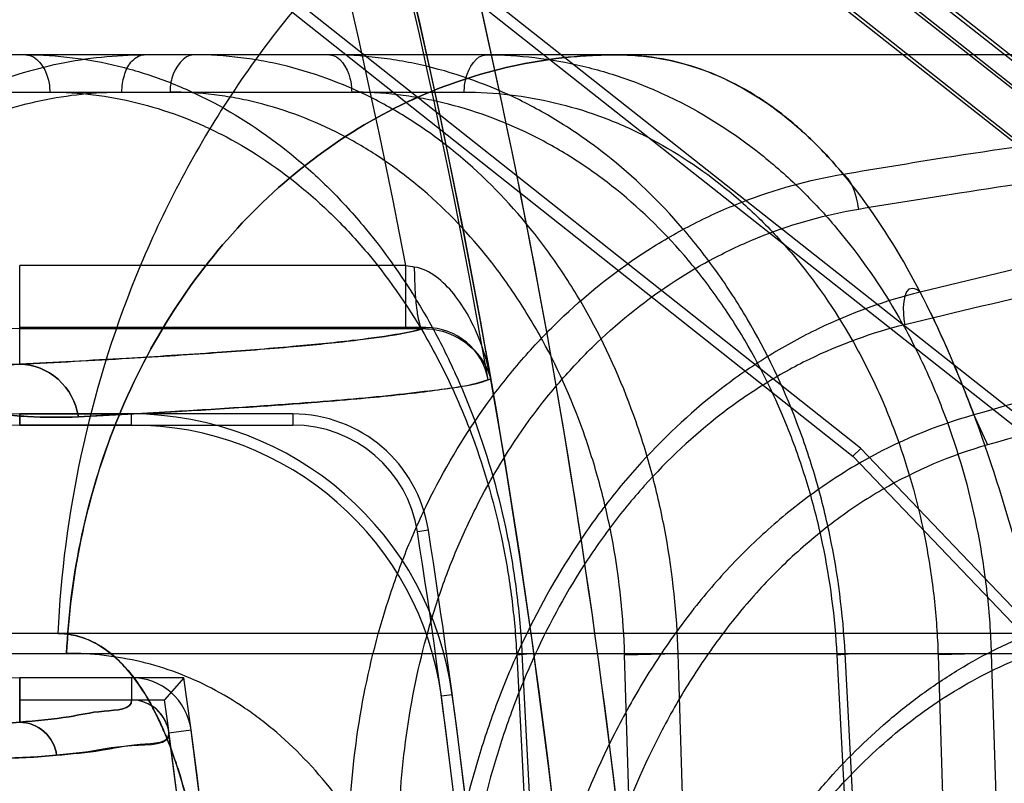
# Model space of a CAD drawing. Header units: millimetres. Extents: x 0 to 297, y 0 to 210.
# Tile 408 of 499: x 240.8153 to 240.8699, y 160.0611 to 160.1034. Entities that reach past the tile are written whole.
import ezdxf

# ---------------------------------------------------------------- set-up
doc = ezdxf.new("R2010")
doc.units = ezdxf.units.MM
doc.header["$LTSCALE"] = 16.335
doc.layers.get('0').update_dxf_attribs({"linetype": 'CONTINUOUS'})
for name, color, linetype in [('AXES_REF', 7, 'CONTINUOUS'), ('INTFCLR_1', 7, 'CONTINUOUS'), ('INTFCLR_144815', 7, 'CONTINUOUS'), ('INTFCLR_72935', 7, 'CONTINUOUS')]:
    doc.layers.add(name, color=color, linetype=linetype)

msp = doc.modelspace()

# ---------------------------------------------------------------- linework, layer by layer
at = {"color": 7, "linetype": 'Continuous'}
for radius in [6.787079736, 6.7865, 6.743039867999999]:
    msp.add_circle((241.4889109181, 154.7114647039), radius, dxfattribs=at)
for radius, start, end in [(6.72, 278.2771290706, 261.7228709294), (6.874, 113.0826918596, 346.8308908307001)]:
    msp.add_arc((241.4889109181, 154.7114647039), radius, start, end, dxfattribs=at)
at = {"layer": 'AXES_REF', "color": 9, "linetype": 'Continuous'}
msp.add_arc((241.4889109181, 154.7114647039), 6.191158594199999, 94.4118118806, 85.5881881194, dxfattribs=at)
at = {"layer": 'INTFCLR_1', "color": 9, "linetype": 'Continuous'}
for p, q in [((240.8307128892, 160.1324139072), (240.9097778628, 160.0699941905)), ((240.9076091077, 160.0672471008), (240.8359336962, 160.1238329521)), ((240.8152963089, 160.0843211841), (240.8152963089, 160.0897902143)), ((240.836701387, 160.0897902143), (240.8152963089, 160.0897902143)), ((240.836701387, 160.0862907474), (240.836701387, 160.0897902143)), ((240.8152963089, 160.0862907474), (240.8376423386, 160.0862918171)), ((240.8152963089, 160.0809484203), (240.8152963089, 160.0815608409)), ((240.8214896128, 160.0809484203), (240.8214896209, 160.0815608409)), ((240.8152963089, 160.0669484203), (240.8152963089, 160.0644784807)), ((240.8214896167, 160.0669484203), (240.8214895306, 160.0657141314)), ((240.8392775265, 160.0659959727), (240.8386705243, 160.0659146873)), ((240.823571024, 160.0638926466), (240.8247943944, 160.0640564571))]:
    msp.add_line(p, q, dxfattribs=at)
at = {"layer": 'INTFCLR_1', "color": 6, "linetype": 'Continuous'}
for p, q in [((240.9000831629, 160.0760753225), (240.8301259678, 160.1313046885)), ((240.8214509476, 160.1203163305), (240.8952205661, 160.0620771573)), ((240.8946353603, 160.0617588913), (240.821071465, 160.1198356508)), ((240.8152963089, 160.081560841), (240.8214896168, 160.081560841)), ((240.8214896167, 160.0809484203), (240.8152963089, 160.0809484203)), ((240.8214895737, 160.0669484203), (240.8152963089, 160.0669484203)), ((240.8152963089, 160.0657141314), (240.8214895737, 160.0657141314))]:
    msp.add_line(p, q, dxfattribs=at)
at = {"layer": 'INTFCLR_1', "color": 7, "linetype": 'Continuous'}
msp.add_line((240.8412552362, 160.0839705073), (240.8414109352, 160.0835151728), dxfattribs=at)
at = {"layer": 'INTFCLR_1', "color": 9, "linetype": 'Continuous'}
for centre, radius, start, end in [((240.4247152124, 160.0104647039), 0.4230504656, 4.2349584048, 43.61014177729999), ((240.4247152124, 160.0104647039), 0.4265594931, 4.2349578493, 15.4129247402), ((240.8152963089, 160.1073507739), 0.0210600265, 193.9313763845, 270.0000000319), ((240.8547500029, 160.190472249), 0.102286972, 259.8369044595, 260.1140063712)]:
    msp.add_arc(centre, radius, start, end, dxfattribs=at)
at = {"layer": 'INTFCLR_1', "color": 6, "linetype": 'Continuous'}
for centre, radius, start, end in [((240.4247152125, 160.0104647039), 0.4195535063, 10.8985890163, 42.7086480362), ((240.8152963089, 160.1073507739), 0.0264023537, 193.93137305, 270.0000005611), ((240.8152963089, 160.1073507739), 0.025789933, 193.9313762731, 270.0000001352), ((240.8152963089, 160.1073507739), 0.0404023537, 193.9313780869, 270.0000003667), ((240.821489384, 160.063613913), 0.017946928, 7.627261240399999, 89.9992566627), ((240.821489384, 160.063613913), 0.0173345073, 7.627262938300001, 89.99922879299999), ((240.821489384, 160.063613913), 0.0033345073, 7.6272830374, 89.99599086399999), ((240.821489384, 160.063613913), 0.0021002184, 7.626596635, 89.9960006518), ((240.4247152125, 160.0104647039), 0.4176526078, 3.0516590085, 7.6294468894), ((240.4247152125, 160.0104647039), 0.4182650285, 3.1312009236, 7.6294436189), ((240.4247152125, 160.0104647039), 0.402418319, 356.013443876, 7.6295226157), ((240.4247152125, 160.0104647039), 0.4036526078, 356.0148208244, 7.629522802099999)]:
    msp.add_arc(centre, radius, start, end, dxfattribs=at)
at = {"layer": 'INTFCLR_1', "color": 9, "linetype": 'Continuous'}
for points, knots in [([(240.7917039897, 160.1014985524), (240.7918714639, 160.1008234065), (240.7922542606, 160.0995028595), (240.7929662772, 160.0976103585), (240.7937801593, 160.0958556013), (240.7946659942, 160.0942534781), (240.7955958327, 160.0928083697), (240.7968330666, 160.0911268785), (240.7989343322, 160.0887294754), (240.802055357, 160.0860938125), (240.805287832, 160.0842182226), (240.8077220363, 160.0831621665), (240.809939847, 160.0823828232), (240.8125946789, 160.0817319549), (240.8156474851, 160.0813702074), (240.8176102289, 160.081360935), (240.8185517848, 160.0814081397)], [0, 0, 0, 0, 0.0574721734, 0.1134588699, 0.1669071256, 0.21714495, 0.2645975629, 0.308783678, 0.3895302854, 0.5274907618, 0.6441227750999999, 0.6969373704, 0.7465491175, 0.8382128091, 0.9221094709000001, 1, 1, 1, 1]), ([(240.7920669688, 160.1015885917), (240.7922118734, 160.1010044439), (240.7925433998, 160.0998620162), (240.7931603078, 160.0982250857), (240.7938660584, 160.0967076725), (240.7946342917, 160.0953227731), (240.7954408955, 160.0940741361), (240.7965138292, 160.0926223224), (240.7978834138, 160.0910680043), (240.7995731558, 160.0895162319), (240.8017005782, 160.0879066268), (240.8038417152, 160.0866759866), (240.8059486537, 160.0857750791), (240.8078662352, 160.0851122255), (240.8101601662, 160.0845645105), (240.8127940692, 160.0842700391), (240.8144855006, 160.0842743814), (240.8152963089, 160.084321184)], [0, 0, 0, 0, 0.0575499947, 0.1136075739, 0.1671162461, 0.2174278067, 0.2649257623, 0.3091535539, 0.3899605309, 0.4625751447, 0.5281544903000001, 0.6447761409, 0.6975023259, 0.7471185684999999, 0.8386452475, 0.9223402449, 1, 1, 1, 1]), ([(240.7715365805, 160.0964959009), (240.7718834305, 160.0950976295), (240.7726893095, 160.0924044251), (240.7742243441, 160.0886002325), (240.7759723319, 160.0851708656), (240.7778536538, 160.0821261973), (240.7797880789, 160.0794689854), (240.7822825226, 160.0765006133), (240.784840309, 160.0739734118), (240.7874183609, 160.071833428), (240.7898006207, 160.0700589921), (240.792689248, 160.0682178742), (240.7960632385, 160.0664724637), (240.8000919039, 160.0647896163), (240.804658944, 160.0634332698), (240.809587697, 160.0626324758), (240.81372862, 160.062423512), (240.8162258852, 160.0625418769), (240.8173452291, 160.0626511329)], [0, 0, 0, 0, 0.06983020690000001, 0.1360165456, 0.1985856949, 0.2561722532, 0.3093207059, 0.3577512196, 0.4440024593, 0.4831205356, 0.5200948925, 0.5879287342, 0.6488908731, 0.7039975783, 0.7993757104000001, 0.8790225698, 0.9454860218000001, 1, 1, 1, 1]), ([(240.7717646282, 160.0965524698), (240.7720942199, 160.0952236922), (240.7728602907, 160.092664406), (240.7743198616, 160.0890497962), (240.7759821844, 160.0857918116), (240.7777714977, 160.082899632), (240.7796112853, 160.080376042), (240.7819837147, 160.077557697), (240.7844162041, 160.0751591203), (240.7868677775, 160.0731289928), (240.7891332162, 160.0714462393), (240.7918793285, 160.0697014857), (240.7950869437, 160.0680491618), (240.7989153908, 160.0664584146), (240.803254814, 160.0651802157), (240.8079353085, 160.0644331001), (240.8118658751, 160.064247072), (240.8142346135, 160.0643710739), (240.8152963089, 160.0644784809)], [0, 0, 0, 0, 0.0698671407, 0.1360883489, 0.1986819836, 0.2562926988, 0.3094735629, 0.3579124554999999, 0.4441892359, 0.4833221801, 0.5202930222, 0.5881501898, 0.6490914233, 0.7042036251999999, 0.7995434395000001, 0.8791525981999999, 0.9455413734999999, 1, 1, 1, 1]), ([(240.8414109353, 160.0835151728), (240.8412752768, 160.0842028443), (240.8409446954, 160.085383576), (240.8402296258, 160.0869644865), (240.8392097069, 160.0885409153), (240.838052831, 160.0895534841), (240.8371885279, 160.0897041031)], [0, 0, 0, 0, 0.2695644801, 0.4697030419, 0.6625932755, 1, 1, 1, 1]), ([(240.8376423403, 160.0862918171), (240.8375421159, 160.0863051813), (240.8374215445, 160.086755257), (240.8372983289, 160.0873969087), (240.8372135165, 160.0884978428), (240.8371908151, 160.089286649), (240.8371885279, 160.0897041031)], [0, 0, 0, 0, 0.0871661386, 0.309707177, 0.6401160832, 1, 1, 1, 1]), ([(240.8376423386, 160.0862918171), (240.8371473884, 160.0861370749), (240.8358350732, 160.0858925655), (240.8334239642, 160.0855731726), (240.8301263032, 160.0852555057), (240.8259539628, 160.08493406), (240.8209131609, 160.0846153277), (240.8172637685, 160.0844198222), (240.8152963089, 160.0843211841)], [0, 0, 0, 0, 0.06928541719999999, 0.1776589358, 0.3252045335, 0.5117163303, 0.7368032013, 1, 1, 1, 1]), ([(240.8185517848, 160.0814081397), (240.8184225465, 160.0821868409), (240.817647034, 160.083687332), (240.8160570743, 160.0843165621), (240.8152963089, 160.084321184)], [0, 0, 0, 0, 0.5092164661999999, 1, 1, 1, 1]), ([(240.8185517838, 160.081408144), (240.8203772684, 160.0814996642), (240.8236058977, 160.0816717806), (240.8279144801, 160.0819369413), (240.8312350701, 160.0821730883), (240.8338074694, 160.0823833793), (240.8358876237, 160.0825828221), (240.8376581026, 160.0827747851), (240.8394788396, 160.0830446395), (240.840746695, 160.0832200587), (240.8414109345, 160.083515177)], [0, 0, 0, 0, 0.2385487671, 0.4219735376, 0.5633767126, 0.6730318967, 0.7587781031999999, 0.8362030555, 0.9051367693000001, 1, 1, 1, 1]), ([(240.8214895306, 160.0657141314), (240.8215645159, 160.0651756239), (240.8195818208, 160.0651302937), (240.8179050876, 160.0646992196), (240.8162099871, 160.0645676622), (240.8152963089, 160.0644784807)], [0, 0, 0, 0, 0.2565760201, 0.5667820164, 1, 1, 1, 1]), ([(240.8173452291, 160.0626511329), (240.81728103, 160.0631382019), (240.8167912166, 160.0640948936), (240.8157824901, 160.0644769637), (240.8152963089, 160.0644784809)], [0, 0, 0, 0, 0.5026078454, 1, 1, 1, 1]), ([(240.8173452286, 160.0626511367), (240.8181679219, 160.0627314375), (240.8198345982, 160.0628616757), (240.8214971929, 160.0632974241), (240.823646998, 160.0633254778), (240.8235710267, 160.0638926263)], [0, 0, 0, 0, 0.3881437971, 0.7313082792, 1, 1, 1, 1])]:
    msp.add_open_spline(points, degree=3, knots=knots, dxfattribs=at)
at = {"layer": 'INTFCLR_1', "color": 7, "linetype": 'Continuous'}
msp.add_open_spline([(240.8376423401, 160.0862918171), (240.8378919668, 160.086293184), (240.8386064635, 160.0862245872), (240.8401714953, 160.0856453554), (240.8411727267, 160.0844204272), (240.8414109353, 160.0835151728)], degree=3, knots=[0, 0, 0, 0, 0.1514361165, 0.4321406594, 1, 1, 1, 1], dxfattribs=at)
at = {"layer": 'INTFCLR_144815', "color": 9, "linetype": 'Continuous'}
for p, q in [((240.8751679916, 160.1014647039), (240.0486734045, 160.1014647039)), ((240.7990279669, 160.099401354), (240.8399407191, 160.099401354)), ((240.8681915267, 160.081508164), (240.8689439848, 160.0798439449)), ((240.9525085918, 160.0693955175), (239.96197662, 160.0693955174)), ((240.022855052, 160.0682964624), (240.9060489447, 160.0682964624)), ((240.8428477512, 160.0682232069), (240.8435884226, 160.0682938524)), ((240.8428477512, 160.0682232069), (240.8465699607, 159.9964647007)), ((240.843139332, 160.0682964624), (240.8468685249, 159.996464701)), ((240.8488295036, 160.0682232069), (240.8517971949, 160.0682964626)), ((240.8509752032, 159.9964647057), (240.8488295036, 160.0682232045)), ((240.8539419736, 159.9964647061), (240.851797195, 160.0682964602)), ((240.8606085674, 160.0682232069), (240.8614534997, 160.0682898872)), ((240.8644002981, 159.9964647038), (240.8606085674, 160.0682232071)), ((240.8648524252, 159.9964647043), (240.8610538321, 160.0682964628)), ((240.8691532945, 160.0682964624), (240.8662084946, 160.0682232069)), ((240.8662084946, 160.068223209), (240.8685253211, 159.996464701)), ((240.8691532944, 160.0682964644), (240.871469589, 159.9964647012))]:
    msp.add_line(p, q, dxfattribs=at)
at = {"layer": 'INTFCLR_144815', "color": 7, "linetype": 'Continuous'}
for points, knots in [([(240.8665299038, 160.5483959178), (240.8668846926, 160.5484029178), (240.8670039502, 160.5472639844), (240.8671179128, 160.5463002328), (240.8671471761, 160.5450415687), (240.8671469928, 160.5438481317), (240.8671215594, 160.5426017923), (240.8670784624, 160.5413239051), (240.8670122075, 160.5398405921), (240.8669351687, 160.538426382), (240.8668509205, 160.5370496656), (240.866773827, 160.5358804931), (240.8666879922, 160.5346558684), (240.8665930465, 160.5333681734), (240.8664804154, 160.531911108), (240.8663465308, 160.5302555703), (240.8661952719, 160.5284625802), (240.8660246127, 160.5265130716), (240.8658319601, 160.5243850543), (240.8656157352, 160.5220717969), (240.8653727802, 160.5195455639), (240.8650966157, 160.5167482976), (240.8647835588, 160.5136573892), (240.8644348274, 160.5102939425), (240.8640449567, 160.5066124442), (240.8635921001, 160.5024222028), (240.8630901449, 160.4978693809), (240.86253134, 160.4928902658), (240.861904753, 160.4873972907), (240.8611753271, 160.4811053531), (240.8603522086, 160.4741149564), (240.8594147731, 160.466266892), (240.8583524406, 160.457494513), (240.8571235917, 160.4474802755), (240.8557273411, 160.4362425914), (240.8541326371, 160.4235568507), (240.8523231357, 160.4093185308), (240.8503223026, 160.3937335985), (240.8481319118, 160.3768264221), (240.8457898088, 160.3588946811), (240.8432777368, 160.3398015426), (240.8406334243, 160.3198341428), (240.8378637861, 160.2990423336), (240.8349859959, 160.2775508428), (240.8319786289, 160.2551967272), (240.8288219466, 160.2318334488), (240.8255374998, 160.2076214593), (240.8221693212, 160.1828830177), (240.8187307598, 160.1577114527), (240.8151922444, 160.1318878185), (240.8115011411, 160.1050290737), (240.8089843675, 160.0867667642), (240.8076938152, 160.0774146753)], [0, 0, 0, 0, 0.002241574, 0.0047132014, 0.0072224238, 0.0098766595, 0.0123398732, 0.0150736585, 0.0179599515, 0.0217167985, 0.0240207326, 0.0266725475, 0.029118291, 0.0317754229, 0.0348287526, 0.0383497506, 0.0422672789, 0.04619496, 0.0507115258, 0.0557645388, 0.0608710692, 0.06674290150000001, 0.0735202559, 0.0804956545, 0.0881030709, 0.09690564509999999, 0.1071187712, 0.1170366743, 0.1285552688, 0.1420419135, 0.1570478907, 0.1730174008, 0.1919691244, 0.2128662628, 0.236750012, 0.2635013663, 0.293630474, 0.3274143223, 0.3627565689, 0.4013226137, 0.4416480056, 0.4844039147, 0.5285543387, 0.5741462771, 0.6213734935, 0.6710334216, 0.7230689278, 0.7757171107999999, 0.8287434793, 0.8835499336, 0.9403646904, 1, 1, 1, 1]), ([(240.8076938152, 160.077414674), (240.808869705, 160.0859329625), (240.8110743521, 160.1019304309), (240.814178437, 160.124500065), (240.8169065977, 160.1443831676), (240.8193185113, 160.1619992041), (240.8214663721, 160.1777188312), (240.8233824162, 160.1917688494), (240.8251139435, 160.2044882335), (240.8266988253, 160.2161509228), (240.8281454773, 160.2268155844), (240.8294460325, 160.2364196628), (240.8305961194, 160.2449259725), (240.8316215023, 160.252520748), (240.8325367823, 160.2593092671), (240.8333509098, 160.2653559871), (240.8340767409, 160.2707534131), (240.8347281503, 160.2756027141), (240.8353087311, 160.2799290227), (240.8358364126, 160.2838646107), (240.8363074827, 160.287380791), (240.8367288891, 160.2905285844), (240.8371106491, 160.2933820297), (240.837457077, 160.295972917), (240.8377731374, 160.2983380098), (240.838058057, 160.3004710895), (240.8383188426, 160.3024243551), (240.838557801, 160.304214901), (240.8387760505, 160.3058508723), (240.8389832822, 160.3074047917), (240.8391770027, 160.3088579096), (240.839415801, 160.3106497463), (240.8395848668, 160.3119188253), (240.8397007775, 160.3127894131)], [0, 0, 0, 0, 0.1086009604, 0.2039477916, 0.2877238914, 0.3620651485, 0.4285031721, 0.4880977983, 0.5411506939, 0.5906228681, 0.6367442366, 0.6770723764, 0.71302358, 0.7451511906, 0.7738599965, 0.7995341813, 0.8222066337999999, 0.8426397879, 0.8613279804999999, 0.8773350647, 0.892788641, 0.9061319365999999, 0.9174444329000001, 0.9291470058, 0.9391444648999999, 0.9475796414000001, 0.9563257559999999, 0.9640319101, 0.9703936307, 0.9771701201, 0.9838307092, 0.9889079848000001, 1, 1, 1, 1])]:
    msp.add_open_spline(points, degree=3, knots=knots, dxfattribs=at)
at = {"layer": 'INTFCLR_144815', "color": 9, "linetype": 'Continuous'}
for points, knots in [([(240.8685133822, 160.1224647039), (240.8654831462, 160.1224647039), (240.8592169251, 160.1218526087), (240.8499420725, 160.1190159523), (240.8410092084, 160.1141200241), (240.8329876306, 160.1072847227), (240.8263688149, 160.0988651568), (240.8214811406, 160.0893883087), (240.8184420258, 160.0794553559), (240.8175671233, 160.0726997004), (240.8174088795, 160.0693955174)], [0, 0, 0, 0, 0.1120066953, 0.2310131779, 0.3561439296, 0.4858595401, 0.6179059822, 0.7494999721, 0.8777274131, 1, 1, 1, 1]), ([(240.8685133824, 160.1224647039), (240.8688997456, 160.1224647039), (240.8697797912, 160.122150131), (240.8708478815, 160.1209967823), (240.87162621, 160.1196309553), (240.8722468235, 160.1182251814), (240.8729275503, 160.1163960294), (240.8737182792, 160.113678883), (240.874564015, 160.1099116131), (240.8751919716, 160.1063548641), (240.8756015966, 160.1036219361), (240.8758357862, 160.1019201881), (240.8761951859, 160.0991487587), (240.8766831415, 160.0947392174), (240.8772234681, 160.0885244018), (240.877552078, 160.0836136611), (240.8777456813, 160.0801732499), (240.8778712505, 160.0777564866), (240.8780698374, 160.0734088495), (240.8782851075, 160.0670454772), (240.878413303, 160.0605617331), (240.8784666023, 160.0552327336), (240.8784860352, 160.0497566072), (240.8784613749, 160.0456247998), (240.8784278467, 160.0428609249)], [0, 0, 0, 0, 0.0141696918, 0.0322450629, 0.0566277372, 0.0716000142, 0.0885734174, 0.1281693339, 0.1752635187, 0.23012205, 0.2605881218, 0.2766094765, 0.2931202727, 0.3630793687, 0.4392923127, 0.5218901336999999, 0.54356936, 0.5656673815, 0.6106430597, 0.703181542, 0.7991653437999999, 0.8484703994, 0.8986287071, 1, 1, 1, 1]), ([(240.8784278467, 160.0428609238), (240.8784611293, 160.0456041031), (240.8784937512, 160.051031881), (240.878441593, 160.0590856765), (240.878312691, 160.065682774), (240.87815654, 160.0708471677), (240.8779705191, 160.075781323), (240.8776802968, 160.0816791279), (240.8773000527, 160.0873928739), (240.8769442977, 160.0917364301), (240.8765734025, 160.0957270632), (240.8760638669, 160.1003400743), (240.8754574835, 160.104691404), (240.8749250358, 160.1078667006), (240.8744038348, 160.1106235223), (240.8737260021, 160.1136504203), (240.8728205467, 160.1167622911), (240.8719786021, 160.1189154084), (240.8712559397, 160.1202817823), (240.8706087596, 160.1212541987), (240.8697830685, 160.1221489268), (240.8689000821, 160.1224647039), (240.8685133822, 160.1224647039)], [0, 0, 0, 0, 0.1006106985, 0.199055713, 0.2953636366, 0.342590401, 0.3885395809, 0.4764458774, 0.5591383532, 0.5985355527, 0.6362718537, 0.7061191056, 0.7687234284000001, 0.7973639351, 0.8241873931, 0.8716144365, 0.9110602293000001, 0.9429569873, 0.9561975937, 0.9676399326, 0.9858181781, 1, 1, 1, 1]), ([(240.8156427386, 160.1014647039), (240.8173651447, 160.1014647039), (240.8199759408, 160.1011407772), (240.8228868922, 160.100234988), (240.8245291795, 160.0995646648), (240.8269956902, 160.098390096), (240.8297216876, 160.096583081), (240.8321538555, 160.0943801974), (240.8334924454, 160.0929795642), (240.8354576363, 160.0907180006), (240.8371759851, 160.0882000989), (240.8386327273, 160.0855049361), (240.839558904, 160.0836070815), (240.8409963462, 160.08013771), (240.8420253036, 160.0764840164), (240.8426162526, 160.0732675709), (240.8429353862, 160.071069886), (240.8430823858, 160.0694074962), (240.843139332, 160.0682964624)], [0, 0, 0, 0, 0.1091978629, 0.1646839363, 0.1929779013, 0.2215829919, 0.3378362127, 0.398393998, 0.4294053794, 0.4606082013, 0.5883152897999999, 0.6213567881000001, 0.6548436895, 0.7221509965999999, 0.8592379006, 0.8943221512, 0.9294697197, 1, 1, 1, 1]), ([(240.8156427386, 160.1014647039), (240.8162375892, 160.1014647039), (240.8168880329, 160.100471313), (240.8169612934, 160.0996577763), (240.8169641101, 160.099401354)], [0, 0, 0, 0, 0.6987651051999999, 1, 1, 1, 1]), ([(240.8178972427, 160.0682964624), (240.8179915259, 160.0703602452), (240.8185114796, 160.0745738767), (240.820318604, 160.0807742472), (240.8232254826, 160.0866920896), (240.8271644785, 160.0919544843), (240.8319443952, 160.096232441), (240.8372723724, 160.0993008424), (240.8419645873, 160.1008072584), (240.8452282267, 160.1013065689), (240.847033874, 160.1014424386), (240.8479241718, 160.1014647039), (240.8483654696, 160.1014647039)], [0, 0, 0, 0, 0.1249260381, 0.2555252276, 0.3887896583, 0.5214499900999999, 0.6505625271, 0.7739873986, 0.8905463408, 0.9461740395, 0.9733149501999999, 1, 1, 1, 1]), ([(240.848365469, 160.1014647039), (240.8474749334, 160.1014647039), (240.8456621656, 160.1013720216), (240.8419633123, 160.1008034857), (240.8372704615, 160.099301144), (240.8319445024, 160.0962319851), (240.8271645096, 160.0919551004), (240.8232252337, 160.0866900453), (240.8194102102, 160.0789327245), (240.8180894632, 160.0725040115), (240.8178972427, 160.0682964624)], [0, 0, 0, 0, 0.0538964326, 0.1096244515, 0.2261806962, 0.349711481, 0.4789348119, 0.6117089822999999, 0.7450877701, 1, 1, 1, 1]), ([(240.8209620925, 160.099401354), (240.8209652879, 160.0997128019), (240.8210518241, 160.1002987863), (240.8213919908, 160.1010956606), (240.8219157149, 160.1014647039), (240.8221962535, 160.1014647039)], [0, 0, 0, 0, 0.3608967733, 0.6749371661, 1, 1, 1, 1]), ([(240.8249522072, 160.1014647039), (240.8243573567, 160.1014647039), (240.8237069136, 160.1004713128), (240.8236336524, 160.0996577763), (240.8236308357, 160.099401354)], [0, 0, 0, 0, 0.6987650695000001, 1, 1, 1, 1]), ([(240.851797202, 160.0682964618), (240.8517301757, 160.0704918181), (240.8513889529, 160.0737699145), (240.850564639, 160.0775030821), (240.8499763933, 160.079583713), (240.8489971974, 160.0825888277), (240.8475301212, 160.0859377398), (240.8456692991, 160.0890241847), (240.8445161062, 160.0906728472), (240.8427466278, 160.0929698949), (240.8407331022, 160.0950402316), (240.8385091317, 160.096795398), (240.837012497, 160.0978524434), (240.8343249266, 160.0994425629), (240.8314043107, 160.1005612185), (240.8288391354, 160.1011188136), (240.8271211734, 160.1013844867), (240.8258185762, 160.1014647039), (240.8249522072, 160.1014647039)], [0, 0, 0, 0, 0.1400985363, 0.2092020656, 0.2436857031, 0.277971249, 0.4108016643, 0.4755818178, 0.5076100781, 0.5390793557, 0.6605405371, 0.6902617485, 0.7197591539, 0.7773480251, 0.8891702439, 0.9170270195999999, 0.9447376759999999, 1, 1, 1, 1]), ([(240.8610538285, 160.0682964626), (240.8609388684, 160.0704961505), (240.8605151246, 160.0737793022), (240.8595827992, 160.0775058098), (240.8589289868, 160.0795850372), (240.857846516, 160.0825977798), (240.8562482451, 160.0859494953), (240.8542555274, 160.0890271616), (240.8530240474, 160.090674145), (240.8511318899, 160.0929776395), (240.8489953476, 160.0950459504), (240.8466536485, 160.0967961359), (240.8450749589, 160.097853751), (240.8422445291, 160.0994452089), (240.8391900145, 160.1005613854), (240.8365130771, 160.1011187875), (240.8347225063, 160.101384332), (240.8333665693, 160.1014647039), (240.8324649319, 160.1014647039)], [0, 0, 0, 0, 0.1372745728, 0.2052346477, 0.2392207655, 0.273064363, 0.40473724, 0.4693064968, 0.5013235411, 0.5328440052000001, 0.6550896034, 0.6851375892, 0.7150081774, 0.7734496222, 0.8872400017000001, 0.9156027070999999, 0.9438087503, 1, 1, 1, 1]), ([(240.8324649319, 160.1014647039), (240.8330417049, 160.1014647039), (240.8336302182, 160.1004458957), (240.8336964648, 160.0996575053), (240.8336990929, 160.099401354)], [0, 0, 0, 0, 0.6924562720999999, 1, 1, 1, 1]), ([(240.8399407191, 160.099401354), (240.8399433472, 160.0996575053), (240.840009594, 160.1004458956), (240.8405981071, 160.1014647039), (240.8411748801, 160.1014647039)], [0, 0, 0, 0, 0.3075437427, 1, 1, 1, 1]), ([(240.8411748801, 160.1014647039), (240.8429648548, 160.1014647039), (240.8456719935, 160.1011438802), (240.848696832, 160.1002363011), (240.8503968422, 160.0995653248), (240.8529340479, 160.0983954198), (240.8557373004, 160.0965928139), (240.8582365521, 160.0943826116), (240.8596046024, 160.0929805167), (240.8616018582, 160.0907244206), (240.863343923, 160.088205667), (240.8648096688, 160.0855054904), (240.8657356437, 160.0836081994), (240.8671616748, 160.0801402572), (240.8681603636, 160.0764838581), (240.8687102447, 160.0732673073), (240.8689977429, 160.0710690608), (240.8691168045, 160.0694068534), (240.8691532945, 160.0682964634)], [0, 0, 0, 0, 0.112209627, 0.1688776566, 0.1976712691, 0.2267084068, 0.3439814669, 0.4046494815, 0.4356206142, 0.4667234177, 0.5935097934, 0.626212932, 0.6593247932, 0.7258042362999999, 0.8610544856, 0.8956691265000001, 0.9303544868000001, 1, 1, 1, 1]), ([(240.8681915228, 160.0815079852), (240.8680156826, 160.0819820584), (240.8669516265, 160.0847633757), (240.8648315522, 160.0894043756), (240.8620254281, 160.0936586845), (240.8600043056, 160.0959422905), (240.8587337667, 160.0972189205), (240.8565104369, 160.0990806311), (240.8529778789, 160.1009716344), (240.8498722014, 160.1014647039), (240.848365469, 160.1014647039)], [0, 0, 0, 0, 0.050723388, 0.2987433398, 0.5104880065, 0.55853659, 0.6045091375, 0.6910612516, 0.8488498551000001, 1, 1, 1, 1]), ([(240.8483654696, 160.1014647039), (240.8499724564, 160.1014647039), (240.8533129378, 160.1008957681), (240.8566399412, 160.0989652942), (240.8586671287, 160.0972589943), (240.8598038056, 160.0961624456), (240.8605484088, 160.095333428), (240.8609532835, 160.0948497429)], [0, 0, 0, 0, 0.3287889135, 0.6771462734, 0.7722571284, 0.8709440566, 1, 1, 1, 1]), ([(240.794065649, 160.0682232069), (240.7941140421, 160.0691457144), (240.7942733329, 160.0709855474), (240.7946997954, 160.0737161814), (240.7953111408, 160.0763968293), (240.7961017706, 160.0790076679), (240.7970665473, 160.0815292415), (240.7981987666, 160.0839434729), (240.7994901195, 160.0862340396), (240.8009321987, 160.0883848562), (240.8025143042, 160.0903810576), (240.8042259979, 160.0922074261), (240.806054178, 160.0938515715), (240.8079868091, 160.0953013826), (240.8100104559, 160.0965470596), (240.8121112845, 160.0975788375), (240.8142732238, 160.0983890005), (240.8164794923, 160.0989722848), (240.8187138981, 160.0993232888), (240.8202143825, 160.0994013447), (240.8209620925, 160.099401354)], [0, 0, 0, 0, 0.0611914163, 0.1222153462, 0.1829330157, 0.2431697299, 0.3027654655, 0.3616159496, 0.4196421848, 0.4767773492, 0.5329717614, 0.5881802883, 0.6423889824, 0.6956352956, 0.7479993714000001, 0.7995680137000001, 0.850430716, 0.900683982, 0.9504712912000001, 1, 1, 1, 1]), ([(240.8169641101, 160.099401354), (240.8185844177, 160.0994013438), (240.8210405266, 160.0990969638), (240.8237790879, 160.0982451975), (240.8253243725, 160.0976152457), (240.8276451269, 160.0965112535), (240.8302102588, 160.0948126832), (240.8324994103, 160.0927419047), (240.8337594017, 160.0914252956), (240.8356092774, 160.0892996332), (240.8372271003, 160.0869327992), (240.8385990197, 160.0843992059), (240.8394712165, 160.0826152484), (240.8408249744, 160.0793541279), (240.8417950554, 160.075919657), (240.8423529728, 160.0728960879), (240.8426543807, 160.0708302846), (240.8427935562, 160.069267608), (240.8428477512, 160.0682232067)], [0, 0, 0, 0, 0.1092276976, 0.1647324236, 0.1930354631, 0.2216493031, 0.3379316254, 0.3985016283, 0.4295175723, 0.460723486, 0.5884330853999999, 0.6214715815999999, 0.6549537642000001, 0.7222477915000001, 0.8592953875, 0.8943666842, 0.9295004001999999, 1, 1, 1, 1]), ([(240.8488295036, 160.0682232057), (240.8487677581, 160.0702867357), (240.8484492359, 160.0733680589), (240.8476766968, 160.0768773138), (240.8471254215, 160.0788331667), (240.8462073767, 160.0816578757), (240.8448309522, 160.0848057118), (240.8430846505, 160.0877071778), (240.842002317, 160.0892569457), (240.8403416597, 160.091416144), (240.8384513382, 160.0933622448), (240.8363631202, 160.0950121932), (240.8349578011, 160.0960058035), (240.8324340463, 160.097500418), (240.8296910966, 160.0985519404), (240.8272818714, 160.0990763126), (240.8256682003, 160.0993260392), (240.8244446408, 160.0994013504), (240.8236308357, 160.099401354)], [0, 0, 0, 0, 0.1401554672, 0.2092802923, 0.2437732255, 0.2780669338, 0.4109187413, 0.4756998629, 0.5077268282, 0.5391939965, 0.6606353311, 0.6903498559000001, 0.7198403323, 0.7774136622, 0.8891993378, 0.9170477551, 0.9447508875, 1, 1, 1, 1]), ([(240.8606085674, 160.068223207), (240.8604992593, 160.0702910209), (240.8600990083, 160.073377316), (240.8592197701, 160.0768799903), (240.8586037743, 160.0788344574), (240.8575839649, 160.0816665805), (240.8560789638, 160.0848173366), (240.8542028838, 160.0877100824), (240.853043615, 160.0892581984), (240.8512625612, 160.0914237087), (240.8492515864, 160.0933677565), (240.8470480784, 160.095012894), (240.8455625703, 160.0960070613), (240.8428992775, 160.0975030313), (240.8400255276, 160.0985520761), (240.8375071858, 160.0990762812), (240.8358227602, 160.0993258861), (240.8345472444, 160.0994013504), (240.8336990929, 160.099401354)], [0, 0, 0, 0, 0.1372191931, 0.2051575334, 0.239134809, 0.2729706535, 0.4046233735, 0.4691910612, 0.501209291, 0.5327320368, 0.6549971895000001, 0.6850516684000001, 0.7149290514, 0.7733847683, 0.887210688, 0.9155819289, 0.9437955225, 1, 1, 1, 1]), ([(240.8399407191, 160.099401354), (240.8416222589, 160.0994013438), (240.8441654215, 160.0990999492), (240.8470066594, 160.098246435), (240.8486034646, 160.0976158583), (240.8509865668, 160.0965161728), (240.8536193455, 160.0948217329), (240.8559660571, 160.0927441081), (240.8572505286, 160.0914261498), (240.8591259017, 160.0893054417), (240.8607609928, 160.0869376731), (240.8621365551, 160.0843996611), (240.8630055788, 160.0826161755), (240.8643437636, 160.0793562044), (240.8652798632, 160.0759191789), (240.8657949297, 160.0728957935), (240.8660639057, 160.0708294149), (240.8661747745, 160.0692669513), (240.8662084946, 160.0682232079)], [0, 0, 0, 0, 0.1121878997, 0.1688416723, 0.1976274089, 0.2266570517, 0.343905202, 0.4045627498, 0.4355295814, 0.4666289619, 0.5934110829, 0.6261162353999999, 0.6592317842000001, 0.7257227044, 0.8610051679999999, 0.8956305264, 0.9303278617, 1, 1, 1, 1]), ([(240.8609532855, 160.0948497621), (240.8628162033, 160.0951675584), (240.8703553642, 160.0964022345), (240.8779266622, 160.097439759), (240.8836365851, 160.0981145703)], [0, 0, 0, 0, 0.2473764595, 1, 1, 1, 1]), ([(240.8618073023, 160.092918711), (240.8636702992, 160.0932301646), (240.8712103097, 160.0944402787), (240.8787812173, 160.0954569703), (240.884490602, 160.096118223)], [0, 0, 0, 0, 0.2473483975, 1, 1, 1, 1]), ([(240.8335828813, 160.0594177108), (240.8336903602, 160.0614899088), (240.8341667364, 160.0656169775), (240.8354544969, 160.0706520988), (240.8369109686, 160.0745199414), (240.8386375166, 160.0782272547), (240.8405148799, 160.081269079), (240.8423749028, 160.0836711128), (240.8436794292, 160.0852124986), (240.8461009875, 160.0877192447), (240.8488440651, 160.0898788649), (240.8513694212, 160.0914128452), (240.853096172, 160.0923487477), (240.8562080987, 160.0937472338), (240.8590434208, 160.0945317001), (240.8609532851, 160.0948497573)], [0, 0, 0, 0, 0.1287568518, 0.2569609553, 0.3213810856, 0.384983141, 0.5105637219, 0.5419689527, 0.5734721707, 0.6358190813, 0.7580421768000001, 0.7885404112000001, 0.8191369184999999, 0.8798569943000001, 1, 1, 1, 1]), ([(240.8618073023, 160.092918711), (240.861777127, 160.0931246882), (240.8616280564, 160.0938065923), (240.8613588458, 160.0945537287), (240.8609532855, 160.0948497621)], [0, 0, 0, 0, 0.2930871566, 1, 1, 1, 1]), ([(240.8882536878, 160.0933321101), (240.8862954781, 160.0929629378), (240.8785813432, 160.0914530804), (240.8709092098, 160.0897271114), (240.8652154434, 160.0883088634)], [0, 0, 0, 0, 0.2535103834, 1, 1, 1, 1]), ([(240.8363398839, 160.0593444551), (240.8364203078, 160.061315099), (240.8368266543, 160.0652354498), (240.8379946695, 160.0700215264), (240.8393335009, 160.0736925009), (240.8409278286, 160.0772033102), (240.8426719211, 160.080083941), (240.8444058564, 160.0823577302), (240.8456218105, 160.0838153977), (240.8478819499, 160.0861845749), (240.8504490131, 160.0882254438), (240.8528149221, 160.0896746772), (240.8544332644, 160.0905583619), (240.8573519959, 160.0918790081), (240.860013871, 160.0926190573), (240.8618073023, 160.092918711)], [0, 0, 0, 0, 0.1298374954, 0.2586273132, 0.3231850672, 0.3868339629, 0.5122916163, 0.5436287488, 0.5750512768, 0.6372068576, 0.7589754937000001, 0.7893511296, 0.8198239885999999, 0.8802999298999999, 1, 1, 1, 1]), ([(240.887399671, 160.091431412), (240.8854415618, 160.0910696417), (240.8777287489, 160.0895902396), (240.8700563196, 160.0878987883), (240.8643614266, 160.0865086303)], [0, 0, 0, 0, 0.2535536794, 1, 1, 1, 1]), ([(240.8652154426, 160.0883088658), (240.8632674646, 160.0878388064), (240.8604029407, 160.0868023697), (240.8568509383, 160.084857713), (240.8534618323, 160.0825349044), (240.8507882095, 160.0800693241), (240.8487405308, 160.0777281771), (240.8474244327, 160.0760881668), (240.845298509, 160.0730676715), (240.8435342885, 160.0697997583), (240.8422743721, 160.0668827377), (240.8414974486, 160.0649003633), (240.840320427, 160.0613848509), (240.8391216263, 160.0562243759), (240.8386281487, 160.0520214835), (240.8384855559, 160.0499122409)], [0, 0, 0, 0, 0.1202040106, 0.1809468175, 0.2426366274, 0.3663086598, 0.3976274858, 0.4292047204, 0.4923997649, 0.6189828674, 0.6509543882, 0.6830001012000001, 0.7466739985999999, 0.8731875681, 1, 1, 1, 1]), ([(240.8652154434, 160.0883088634), (240.8651008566, 160.0884191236), (240.8641792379, 160.0888971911), (240.8642288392, 160.0871815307), (240.8643614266, 160.0865086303)], [0, 0, 0, 0, 0.1882211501, 1, 1, 1, 1]), ([(240.86521544, 160.0883088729), (240.8657186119, 160.0873402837), (240.8664647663, 160.0857755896), (240.8674007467, 160.0835698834), (240.8688721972, 160.0797962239), (240.8709155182, 160.073276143), (240.8724619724, 160.0663986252), (240.8734016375, 160.0612836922), (240.8740056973, 160.057684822), (240.8749708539, 160.0510458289), (240.8757989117, 160.0431946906), (240.8763203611, 160.0361136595), (240.8765679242, 160.0318863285), (240.8768864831, 160.0253581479), (240.8771382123, 160.0153780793), (240.87706406, 160.0064735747), (240.8769544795, 160.0019599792)], [0, 0, 0, 0, 0.0372726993, 0.0591480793, 0.081815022, 0.1755685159, 0.2921048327, 0.3223045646, 0.3531589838, 0.4167142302, 0.5513725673, 0.6226313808, 0.6591658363, 0.6959740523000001, 0.8458220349, 1, 1, 1, 1]), ([(240.8924177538, 160.0876961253), (240.8903410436, 160.0872276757), (240.8822227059, 160.0853380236), (240.8741562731, 160.0832232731), (240.8681915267, 160.081508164)], [0, 0, 0, 0, 0.2554058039, 1, 1, 1, 1]), ([(240.8643614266, 160.0865086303), (240.8625338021, 160.0860624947), (240.8598467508, 160.0850798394), (240.8565220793, 160.0832327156), (240.8533501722, 160.0810269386), (240.8508534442, 160.0786852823), (240.8489495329, 160.0764593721), (240.8477246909, 160.07489809), (240.8457469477, 160.0720188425), (240.8441142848, 160.068905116), (240.8429587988, 160.0661233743), (240.8422457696, 160.0642280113), (240.8411690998, 160.0608589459), (240.8400877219, 160.0559034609), (240.8396729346, 160.0518682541), (240.8395594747, 160.049838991)], [0, 0, 0, 0, 0.1191128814, 0.1793339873, 0.2405248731, 0.3633715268, 0.3945338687, 0.4259739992, 0.4889667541, 0.6154878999, 0.6475290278, 0.6796791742, 0.7436740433, 0.8713175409, 1, 1, 1, 1]), ([(240.8931702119, 160.0859081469), (240.8910936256, 160.0854490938), (240.8829768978, 160.0835976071), (240.8749101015, 160.0815251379), (240.8689439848, 160.0798439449)], [0, 0, 0, 0, 0.255456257, 1, 1, 1, 1]), ([(240.8681915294, 160.0815081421), (240.8660302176, 160.0809081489), (240.862877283, 160.0795729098), (240.8590822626, 160.0771016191), (240.8564341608, 160.0749200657), (240.8540164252, 160.0724622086), (240.851841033, 160.0697703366), (240.8499121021, 160.0668866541), (240.8476663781, 160.0628404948), (240.8461072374, 160.0590860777), (240.8450355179, 160.0557788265), (240.8443856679, 160.053553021), (240.8428828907, 160.0474112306), (240.842230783, 160.0416722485), (240.8419835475, 160.0370939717)], [0, 0, 0, 0, 0.122251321, 0.1841550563, 0.2465049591, 0.3088365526, 0.3717560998, 0.4348594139, 0.4976795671, 0.6237574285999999, 0.6555254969, 0.6871647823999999, 0.7501096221, 1, 1, 1, 1]), ([(240.8689439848, 160.0798439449), (240.8669156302, 160.0792730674), (240.8639576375, 160.0780011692), (240.8604101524, 160.075643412), (240.8579368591, 160.0735604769), (240.8556827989, 160.0712116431), (240.8536590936, 160.0686361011), (240.8518698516, 160.065873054), (240.8497895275, 160.061984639), (240.848359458, 160.0583744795), (240.8473849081, 160.0551917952), (240.8467926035, 160.0530404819), (240.8454242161, 160.0470594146), (240.84487832, 160.0414778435), (240.844683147, 160.0370207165)], [0, 0, 0, 0, 0.1202423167, 0.1812239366, 0.2427342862, 0.3043443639, 0.3666795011, 0.4293621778, 0.4919378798, 0.6181093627, 0.650035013, 0.681882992, 0.7454161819, 1, 1, 1, 1]), ([(240.8445971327, 160.0019989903), (240.8447769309, 160.0051063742), (240.8451587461, 160.0113306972), (240.8459186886, 160.0206786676), (240.8470959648, 160.03004929), (240.8486826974, 160.0378319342), (240.8502768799, 160.0432084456), (240.8513635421, 160.0462749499), (240.8525781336, 160.0493262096), (240.8543368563, 160.0530456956), (240.8564566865, 160.0565758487), (240.858383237, 160.0592382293), (240.8604560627, 160.0617586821), (240.8627639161, 160.0640596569), (240.8653080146, 160.0660744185), (240.868006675, 160.0678761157), (240.8702037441, 160.0689637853), (240.8717181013, 160.0695374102)], [0, 0, 0, 0, 0.1216132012, 0.243647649, 0.3663864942, 0.4904425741, 0.5534431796, 0.5853358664, 0.6175277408, 0.68173217, 0.7458615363, 0.7780820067, 0.8100580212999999, 0.8733073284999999, 0.9049126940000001, 0.9367292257, 1, 1, 1, 1]), ([(240.8260316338, 160.0428609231), (240.8260661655, 160.0437749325), (240.8261055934, 160.0455843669), (240.8260745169, 160.0482702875), (240.8259729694, 160.0504696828), (240.8258443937, 160.0521905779), (240.8256889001, 160.0538371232), (240.8254429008, 160.0558069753), (240.8251169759, 160.0577103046), (240.8248109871, 160.0591556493), (240.8244888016, 160.0604907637), (240.824043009, 160.0620379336), (240.8235149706, 160.0634844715), (240.823052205, 160.0645363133), (240.8225901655, 160.0654666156), (240.8219792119, 160.0664968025), (240.8211668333, 160.0675443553), (240.8202977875, 160.068367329), (240.8193748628, 160.0689611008), (240.8184052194, 160.0693182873), (240.8177377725, 160.0693954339), (240.8174088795, 160.0693955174)], [0, 0, 0, 0, 0.091753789, 0.1815166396, 0.2694076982, 0.3125669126, 0.3546185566, 0.4353061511, 0.5116443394, 0.5482469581, 0.5834912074, 0.6494052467, 0.7096551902, 0.7377984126, 0.764641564, 0.8138270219, 0.85768374, 0.8972107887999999, 0.9333282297, 0.9670072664, 1, 1, 1, 1]), ([(240.8174088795, 160.0693955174), (240.8177375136, 160.06939538), (240.8184030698, 160.0693186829), (240.8193680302, 160.0689641), (240.8210663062, 160.0678743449), (240.8223785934, 160.0659818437), (240.8232829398, 160.0640401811), (240.8237022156, 160.0629712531), (240.8241173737, 160.0617785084), (240.8245829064, 160.0601665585), (240.8250506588, 160.0580915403), (240.825367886, 160.056248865), (240.8255823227, 160.0546910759), (240.8257722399, 160.0530461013), (240.8259510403, 160.0509251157), (240.8260523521, 160.0487619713), (240.8260893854, 160.0469849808), (240.8260963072, 160.0451592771), (240.8260664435, 160.0437818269), (240.8260316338, 160.0428609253)], [0, 0, 0, 0, 0.0329952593, 0.06653992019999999, 0.1023576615, 0.2341585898, 0.2886102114, 0.3181527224, 0.3493214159, 0.415407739, 0.4864622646, 0.5627887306, 0.6030561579, 0.6443314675, 0.7290312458, 0.8167025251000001, 0.8617033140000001, 0.9074743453, 1, 1, 1, 1]), ([(240.8384856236, 160.0499122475), (240.8384205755, 160.0500846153), (240.8381646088, 160.0507531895), (240.8377031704, 160.0518929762), (240.8368868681, 160.0537438), (240.8354251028, 160.0566714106), (240.8330750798, 160.0603611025), (240.8305012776, 160.0631397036), (240.8286780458, 160.064621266), (240.8274904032, 160.065480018), (240.8253697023, 160.0667507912), (240.8220702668, 160.0679886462), (240.8192865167, 160.0682956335), (240.8178972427, 160.0682964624)], [0, 0, 0, 0, 0.0187560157, 0.0728836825, 0.1251833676, 0.224679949, 0.4058705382, 0.5687625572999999, 0.6073438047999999, 0.6449671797, 0.7179054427, 0.8585486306, 1, 1, 1, 1]), ([(240.8457861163, 160.0019233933), (240.8459614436, 160.005023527), (240.8463236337, 160.0112198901), (240.8470144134, 160.0205005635), (240.8480799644, 160.0297483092), (240.8495259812, 160.0373943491), (240.8509908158, 160.0426589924), (240.8519946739, 160.04564642), (240.8531124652, 160.0486082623), (240.8547392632, 160.0522092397), (240.8567078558, 160.0556277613), (240.8585010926, 160.0582016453), (240.8604296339, 160.0606292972), (240.8625830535, 160.0628450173), (240.8649630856, 160.0647845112), (240.8674848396, 160.0665159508), (240.869544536, 160.0675617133), (240.8709656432, 160.068112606)], [0, 0, 0, 0, 0.1248651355, 0.2496005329, 0.3741910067, 0.4990542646, 0.5620229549, 0.5937827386, 0.6257619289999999, 0.6893021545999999, 0.7524559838, 0.7840722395, 0.8153727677, 0.8770772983, 0.9078185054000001, 0.9387092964, 1, 1, 1, 1])]:
    msp.add_open_spline(points, degree=3, knots=knots, dxfattribs=at)
at = {"layer": 'INTFCLR_144815', "color": 6, "linetype": 'Continuous'}
msp.add_open_spline([(240.7935847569, 160.0682964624), (240.7936361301, 160.0692874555), (240.793807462, 160.0712710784), (240.7942704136, 160.0742218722), (240.7949395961, 160.0771298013), (240.7958064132, 160.0799519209), (240.7968579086, 160.0826575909), (240.7980820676, 160.0852294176), (240.7994756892, 160.087665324), (240.8010307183, 160.0899500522), (240.8027306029, 160.0920604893), (240.8045582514, 160.0939801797), (240.8065029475, 160.0957014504), (240.8085584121, 160.097219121), (240.810706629, 160.0985189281), (240.8129262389, 160.0995894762), (240.8151913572, 160.1004228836), (240.8174930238, 160.1010204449), (240.8198305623, 160.1013831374), (240.8214057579, 160.1014647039), (240.8221962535, 160.1014647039)], degree=3, knots=[0, 0, 0, 0, 0.0617823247, 0.1238447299, 0.1858195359, 0.247403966, 0.3074912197, 0.3663888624, 0.4245774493, 0.4820469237, 0.5382776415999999, 0.5931090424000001, 0.6468783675, 0.699766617, 0.7519718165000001, 0.8029757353, 0.8529596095, 0.9020028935, 0.950783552, 1, 1, 1, 1], dxfattribs=at)
at = {"layer": 'INTFCLR_72935', "color": 9, "linetype": 'Continuous'}
for p, q in [((240.9099172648, 160.0699936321), (240.8305759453, 160.1328498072)), ((240.8358251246, 160.1242260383), (240.907743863, 160.0672502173)), ((240.8152963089, 160.0843211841), (240.8152963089, 160.0863507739)), ((240.8152963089, 160.0815608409), (240.8152963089, 160.0809484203)), ((240.8304311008, 160.0815608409), (240.8304311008, 160.0809484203)), ((240.8379520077, 160.0751252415), (240.8373469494, 160.075030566)), ((240.8152963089, 160.0644784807), (240.8152963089, 160.0669484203))]:
    msp.add_line(p, q, dxfattribs=at)
at = {"layer": 'INTFCLR_72935', "color": 6, "linetype": 'Continuous'}
for p, q in [((240.8288288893, 160.132659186), (240.9021525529, 160.0745703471)), ((240.8619061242, 160.0796631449), (240.8105594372, 160.1203412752)), ((240.8100244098, 160.11998382), (240.8614926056, 160.0792094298)), ((240.8378170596, 160.086350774), (240.8152963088, 160.086350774)), ((240.8304311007, 160.0815608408), (240.8152963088, 160.0815608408)), ((240.8152963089, 160.0809484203), (240.8304311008, 160.0809484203)), ((240.8619225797, 160.0796501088), (240.8614761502, 160.0792224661)), ((240.8887812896, 160.0515347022), (240.8619061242, 160.0796631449)), ((240.8614926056, 160.0792094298), (240.8883384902, 160.0511116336)), ((240.8243963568, 160.0669484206), (240.8152963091, 160.0669484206)), ((240.8243963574, 160.0669484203), (240.8233227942, 160.0657141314)), ((240.8152963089, 160.0657141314), (240.8233227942, 160.0657141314))]:
    msp.add_line(p, q, dxfattribs=at)
for centre, radius, start, end in [((240.4247152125, 160.0104647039), 0.4228972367, 9.9390037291, 43.6299210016), ((240.8152963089, 160.1073507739), 0.0264023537, 193.93137305, 270.0000005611), ((240.8152963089, 160.1073507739), 0.0404023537, 193.9313780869, 270.0000003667), ((240.8378189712, 160.0828512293), 0.003499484, 9.9622308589, 90.0312974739), ((240.8304311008, 160.0739484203), 0.0076124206, 8.893149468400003, 90.0000006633), ((240.8304311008, 160.0739484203), 0.006999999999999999, 8.8931572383, 89.9999953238), ((240.4247152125, 160.0104647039), 0.4176526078, 4.8948227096, 8.8931498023), ((240.4247152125, 160.0104647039), 0.4182650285, 4.8948229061, 8.893149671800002), ((240.4247152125, 160.0104647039), 0.4036526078, 356.0148208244, 8.043882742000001), ((240.4247152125, 160.0104647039), 0.402418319, 356.0134438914, 7.891264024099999)]:
    msp.add_arc(centre, radius, start, end, dxfattribs=at)
at = {"layer": 'INTFCLR_72935', "color": 9, "linetype": 'Continuous'}
for centre, radius, start, end in [((240.4247152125, 160.0104647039), 0.426559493, 4.2349578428, 15.4677013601), ((240.4247152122, 160.0104647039), 0.423062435, 4.2349584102, 15.4677019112)]:
    msp.add_arc(centre, radius, start, end, dxfattribs=at)
for points, knots in [([(240.8185517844, 160.0814081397), (240.8176098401, 160.0813609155), (240.8156456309, 160.0813702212), (240.8125893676, 160.0817328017), (240.8099298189, 160.0823852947), (240.8077083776, 160.0831679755), (240.8059416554, 160.0839351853), (240.8041203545, 160.084895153), (240.8022514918, 160.0860816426), (240.800344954, 160.0875385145), (240.7984106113, 160.0893284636), (240.7968404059, 160.0911181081), (240.7956051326, 160.0927947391), (240.7946712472, 160.0942445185), (240.793783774, 160.0958482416), (240.7929699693, 160.0976018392), (240.7922568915, 160.0994955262), (240.7918729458, 160.1008174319), (240.7917039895, 160.1014985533)], [0, 0, 0, 0, 0.07790330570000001, 0.1618667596, 0.2536806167, 0.3034199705, 0.3562896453, 0.4126322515, 0.4733102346, 0.5389302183, 0.6105590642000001, 0.6906636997, 0.7351564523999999, 0.7824908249, 0.8330084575, 0.8864378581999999, 0.9420335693, 1, 1, 1, 1]), ([(240.8152963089, 160.0843211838), (240.814485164, 160.0842743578), (240.8127924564, 160.0842700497), (240.8101555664, 160.0845651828), (240.8078575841, 160.0851144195), (240.8059368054, 160.085779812), (240.8044074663, 160.0864346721), (240.8028309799, 160.0872566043), (240.801211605, 160.088275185), (240.7995592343, 160.0895283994), (240.797881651, 160.0910710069), (240.7965201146, 160.0926150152), (240.7954487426, 160.0940626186), (240.7946389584, 160.0953149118), (240.793869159, 160.0967012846), (240.7931635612, 160.0982176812), (240.7925455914, 160.0998557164), (240.7922130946, 160.1009992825), (240.7920669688, 160.1015885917)], [0, 0, 0, 0, 0.077684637, 0.1614602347, 0.2531489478, 0.3029013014, 0.3556901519, 0.4120655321, 0.4727178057, 0.538390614, 0.6100777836, 0.690278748, 0.7347779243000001, 0.7821808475, 0.8327613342, 0.8862761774, 0.9419483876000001, 1, 1, 1, 1]), ([(240.8173452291, 160.0626511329), (240.8162239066, 160.0625416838), (240.813722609, 160.062423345), (240.8095780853, 160.0626334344), (240.8046530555, 160.0634350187), (240.8000972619, 160.0647883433), (240.7966749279, 160.0662166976), (240.7945288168, 160.0672662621), (240.7921975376, 160.0685325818), (240.7891495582, 160.0704721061), (240.7861337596, 160.0728438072), (240.7836615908, 160.0751369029), (240.7817198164, 160.0771685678), (240.7797709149, 160.0794910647), (240.7778380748, 160.0821497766), (240.7759656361, 160.0851833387), (240.7742157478, 160.0886187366), (240.7726853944, 160.0924155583), (240.7718804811, 160.0951095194), (240.7715365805, 160.0964959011)], [0, 0, 0, 0, 0.0546088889, 0.1211683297, 0.2007950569, 0.2959181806, 0.3507413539, 0.380380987, 0.4116808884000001, 0.4792976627, 0.5552209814, 0.5972744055, 0.6426583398, 0.6913478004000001, 0.7441210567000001, 0.8018425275, 0.8639600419, 0.9307654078, 1, 1, 1, 1]), ([(240.8152963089, 160.0644784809), (240.8142327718, 160.0643708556), (240.8118602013, 160.0642468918), (240.8079262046, 160.0644339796), (240.8032491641, 160.0651818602), (240.7989204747, 160.0664572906), (240.7956673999, 160.0678076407), (240.7936275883, 160.0688011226), (240.7914111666, 160.0700000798), (240.7885140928, 160.0718379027), (240.7856461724, 160.0740873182), (240.7832955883, 160.0762630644), (240.7814486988, 160.0781916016), (240.7795953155, 160.0803966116), (240.7777568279, 160.0829217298), (240.7759760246, 160.085803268), (240.7743117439, 160.0890671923), (240.7728566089, 160.092674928), (240.7720913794, 160.0952349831), (240.7717646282, 160.0965524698)], [0, 0, 0, 0, 0.0545518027, 0.1210381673, 0.2006278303, 0.2957140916, 0.3505402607, 0.3802099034, 0.4114671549, 0.4791025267, 0.5550208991, 0.5971000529, 0.6424803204, 0.6911977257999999, 0.7439878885, 0.8017400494, 0.8638847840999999, 0.9307288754, 1, 1, 1, 1]), ([(240.8152963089, 160.0843211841), (240.8173174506, 160.0844225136), (240.8210568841, 160.0846232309), (240.8262066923, 160.0849509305), (240.8304348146, 160.0852819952), (240.8337369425, 160.0856065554), (240.8360963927, 160.085936), (240.8373611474, 160.0861836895), (240.8378170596, 160.0863507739)], [0, 0, 0, 0, 0.2681825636, 0.4962761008, 0.6837856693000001, 0.8303069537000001, 0.9356518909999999, 1, 1, 1, 1]), ([(240.8152963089, 160.0843211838), (240.8160570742, 160.0843165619), (240.8176470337, 160.0836873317), (240.818422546, 160.0821868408), (240.8185517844, 160.0814081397)], [0, 0, 0, 0, 0.4907835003, 1, 1, 1, 1]), ([(240.8412656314, 160.0834566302), (240.8403144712, 160.0831060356), (240.8385278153, 160.082900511), (240.8359273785, 160.0825769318), (240.8334255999, 160.0823512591), (240.8306379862, 160.0821277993), (240.8273683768, 160.0819022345), (240.8232891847, 160.0816545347), (240.8202539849, 160.0814934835), (240.8185517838, 160.081408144)], [0, 0, 0, 0, 0.1332110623, 0.23301174, 0.3454000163, 0.4629640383, 0.6005957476, 0.7760353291, 1, 1, 1, 1]), ([(240.8152963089, 160.0644784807), (240.8162102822, 160.0645676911), (240.8179056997, 160.0646992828), (240.8195824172, 160.0651303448), (240.8215644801, 160.0651758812), (240.8214895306, 160.0657141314)], [0, 0, 0, 0, 0.4333569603, 0.7435471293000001, 1, 1, 1, 1]), ([(240.8152963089, 160.0644784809), (240.8157824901, 160.0644769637), (240.8167912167, 160.0640948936), (240.81728103, 160.0631382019), (240.8173452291, 160.0626511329)], [0, 0, 0, 0, 0.4973921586, 1, 1, 1, 1]), ([(240.8235710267, 160.0638926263), (240.8236676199, 160.0631715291), (240.8208851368, 160.0632685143), (240.8192832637, 160.0628167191), (240.8178219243, 160.0626976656), (240.8173452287, 160.0626511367)], [0, 0, 0, 0, 0.3420214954, 0.7748365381, 1, 1, 1, 1])]:
    msp.add_open_spline(points, degree=3, knots=knots, dxfattribs=at)
at = {"layer": 'INTFCLR_72935', "color": 6, "linetype": 'Continuous'}
msp.add_open_spline([(240.8235710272, 160.0638926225), (240.8235056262, 160.0643808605), (240.8230009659, 160.0653415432), (240.8219818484, 160.0657141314), (240.8214895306, 160.0657141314)], degree=3, knots=[0, 0, 0, 0, 0.5001426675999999, 1, 1, 1, 1], dxfattribs=at)

doc.saveas('drawing.dxf')
